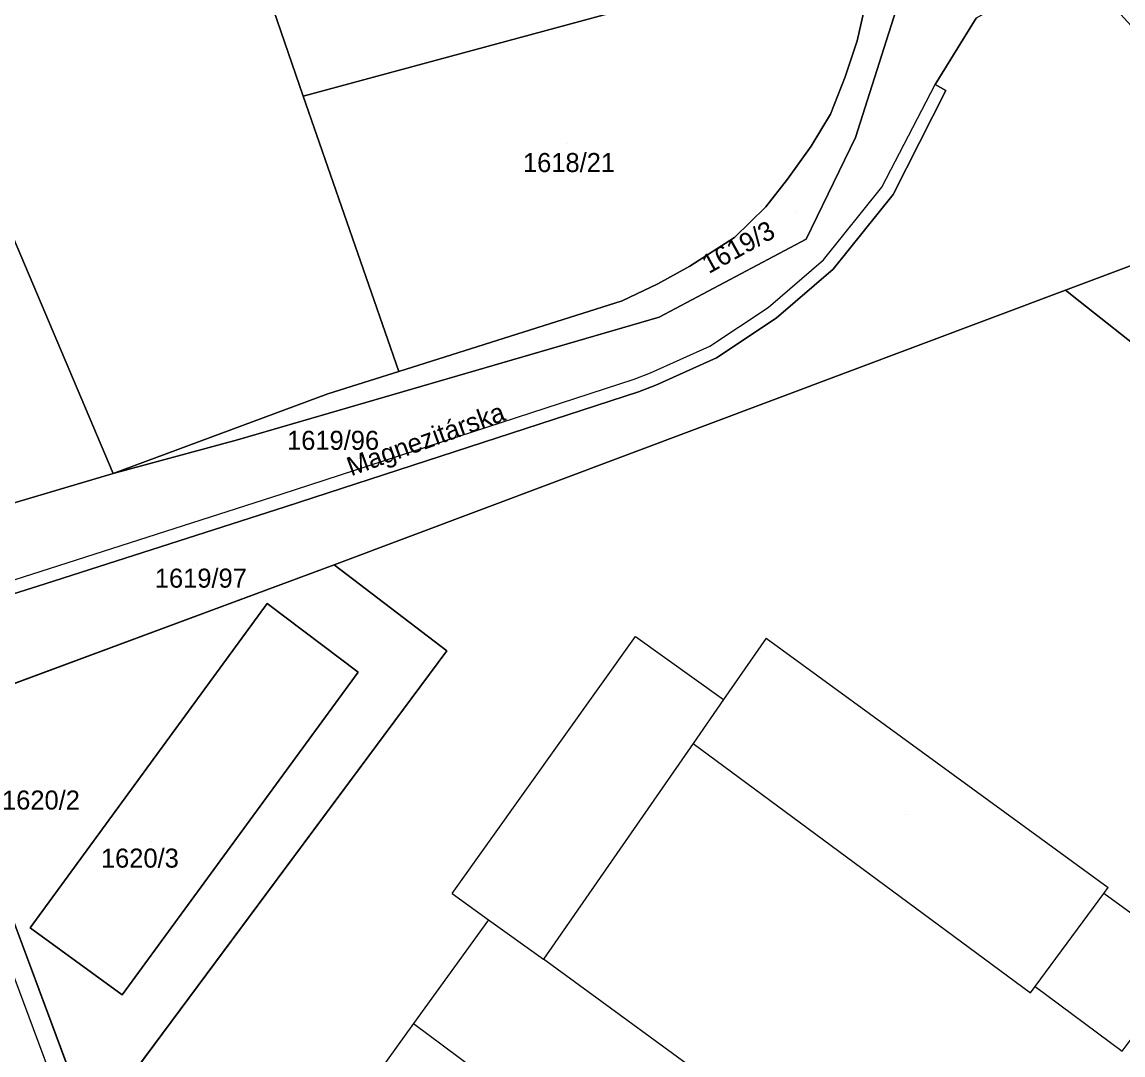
# Model space of a CAD drawing. Extents: x -263943 to -261149, y -1236934 to -1230686.
# Drawn here: x -262243.2 to -262127.6, y -1236531.9 to -1236423.4 of the extents above; entities that cross this region are included whole.
import ezdxf

# ---------------------------------------------------------------- set-up
doc = ezdxf.new("R2010")
doc.units = 0
for name, color, linetype in [('body_kn', 7, 'Continuous'), ('kladpar_druhypozemkov', 7, 'Continuous'), ('kladpar_hranice', 7, 'Continuous'), ('kladpar_parcelnecisla', 7, 'Continuous'), ('kladpar_plochy', 7, 'Continuous'), ('popisy', 7, 'Continuous'), ('tarchy_linie', 7, 'Continuous'), ('zappar_hrandruhpozemk', 7, 'Continuous')]:
    doc.layers.add(name, color=color, linetype=linetype)

msp = doc.modelspace()

# ---------------------------------------------------------------- linework, layer by layer
at = {"layer": 'body_kn'}
for p, q in [((-262155.51, -1236425.38), (-262155.51, -1236425.38)), ((-262155.51, -1236425.38), (-262155.51, -1236425.38)), ((-262156.78, -1236429.19), (-262156.78, -1236429.19)), ((-262147.32, -1236429.97), (-262147.32, -1236429.97)), ((-262213.69, -1236431.21), (-262213.69, -1236431.21)), ((-262146.2, -1236430.61), (-262146.2, -1236430.61)), ((-262158.31, -1236433.09), (-262158.31, -1236433.09)), ((-262158.31, -1236433.09), (-262158.31, -1236433.09)), ((-262155.69, -1236435.55), (-262155.69, -1236435.55)), ((-262160.35, -1236436.47), (-262160.35, -1236436.47)), ((-262162.81, -1236439.94), (-262162.81, -1236439.94)), ((-262152.92, -1236440.78), (-262152.92, -1236440.78)), ((-262151.74, -1236441.54), (-262151.74, -1236441.54)), ((-262165.1, -1236442.82), (-262165.1, -1236442.82)), ((-262168.41, -1236446.04), (-262168.41, -1236446.04)), ((-262160.87, -1236446.22), (-262160.87, -1236446.22)), ((-262159.05, -1236448.41), (-262159.05, -1236448.41)), ((-262173.07, -1236449.08), (-262173.07, -1236449.08)), ((-262158.04, -1236449.39), (-262158.04, -1236449.39)), ((-262176.46, -1236450.94), (-262176.46, -1236450.94)), ((-262133.63, -1236451.6), (-262133.63, -1236451.6)), ((-262180.19, -1236452.71), (-262180.19, -1236452.71)), ((-262132.09, -1236452.82), (-262132.09, -1236452.82)), ((-262164.87, -1236453.41), (-262164.87, -1236453.41)), ((-262176.29, -1236454.41), (-262176.29, -1236454.41)), ((-262164.02, -1236454.53), (-262164.02, -1236454.53)), ((-262170.98, -1236457.47), (-262170.98, -1236457.47)), ((-262170.3, -1236458.7), (-262170.3, -1236458.7)), ((-262203.65, -1236460.13), (-262203.65, -1236460.13)), ((-262178.94, -1236460.94), (-262178.94, -1236460.94)), ((-262177.21, -1236460.28), (-262177.21, -1236460.28)), ((-262211.11, -1236462.49), (-262211.11, -1236462.49)), ((-262178.47, -1236462.26), (-262178.47, -1236462.26)), ((-262176.67, -1236461.57), (-262176.67, -1236461.57)), ((-262220.6, -1236467.3), (-262220.6, -1236467.3)), ((-262233.64, -1236470.84), (-262233.64, -1236470.84)), ((-262216.01, -1236473.01), (-262216.01, -1236473.01)), ((-262215.58, -1236474.34), (-262215.58, -1236474.34)), ((-262210.45, -1236480.45), (-262210.45, -1236480.45)), ((-262241.23, -1236481.09), (-262241.23, -1236481.09)), ((-262240.81, -1236482.42), (-262240.81, -1236482.42)), ((-262217.49, -1236484.51), (-262217.49, -1236484.51)), ((-262178.79, -1236487.97), (-262178.79, -1236487.97)), ((-262178.79, -1236487.97), (-262178.79, -1236487.97)), ((-262165.07, -1236488.16), (-262165.07, -1236488.16)), ((-262198.61, -1236489.46), (-262198.61, -1236489.46)), ((-262207.93, -1236491.73), (-262207.93, -1236491.73)), ((-262169.54, -1236494.6), (-262169.54, -1236494.6)), ((-262169.54, -1236494.6), (-262169.54, -1236494.6)), ((-262172.75, -1236499.22), (-262172.75, -1236499.22)), ((-262172.75, -1236499.22), (-262172.75, -1236499.22)), ((-262129.14, -1236514.32), (-262129.14, -1236514.32)), ((-262198.05, -1236514.98), (-262198.05, -1236514.98)), ((-262129.6, -1236514.95), (-262129.6, -1236514.95)), ((-262129.6, -1236514.95), (-262129.6, -1236514.95)), ((-262194.23, -1236517.72), (-262194.23, -1236517.72)), ((-262242.36, -1236518.56), (-262242.36, -1236518.56)), ((-262242.36, -1236518.56), (-262242.36, -1236518.56)), ((-262188.47, -1236521.86), (-262188.47, -1236521.86)), ((-262136.8, -1236524.72), (-262136.8, -1236524.72)), ((-262232.7, -1236525.61), (-262232.7, -1236525.61)), ((-262137.31, -1236525.41), (-262137.31, -1236525.41)), ((-262137.31, -1236525.41), (-262137.31, -1236525.41)), ((-262202.11, -1236528.64), (-262202.11, -1236528.64)), ((-262202.11, -1236528.64), (-262202.11, -1236528.64)), ((-262127.66, -1236531.53), (-262127.66, -1236531.53))]:
    msp.add_line(p, q, dxfattribs=at)
at = {"layer": 'kladpar_druhypozemkov'}
for p, q in [((-262186.01, -1236436.18), (-262186.01, -1236436.18)), ((-262161.86, -1236443.48), (-262161.86, -1236443.48)), ((-262209.59, -1236466.41), (-262209.59, -1236466.41)), ((-262224.84, -1236480.29), (-262224.84, -1236480.29)), ((-262240.88, -1236503.65), (-262240.88, -1236503.65)), ((-262150.41, -1236506.67), (-262150.41, -1236506.67)), ((-262229.68, -1236509.55), (-262229.68, -1236509.55))]:
    msp.add_line(p, q, dxfattribs=at)
at = {"layer": 'kladpar_hranice'}
msp.add_line((-262235.96, -1236539.77), (-262252.3, -1236495.97), dxfattribs=at)
for points in [[(-262182.45, -1236369.99), (-262167.99, -1236385.95), (-262165.03, -1236387.22), (-262161.48, -1236391.89), (-262159.62, -1236395.28), (-262155.9, -1236403), (-262154.14, -1236412.67), (-262153.97, -1236415.04), (-262213.69, -1236431.21), (-262224.93, -1236398.48), (-262223.24, -1236395.78), (-262235.98, -1236359.03), (-262202.23, -1236348.08), (-262196.57, -1236353.86), (-262182.45, -1236369.99)], [(-262245.33, -1236410.55), (-262241.77, -1236409.2), (-262231.18, -1236405.32), (-262228.39, -1236403.38), (-262224.93, -1236398.48), (-262213.69, -1236431.21), (-262203.65, -1236460.13), (-262211.11, -1236462.49), (-262233.64, -1236470.84), (-262247.57, -1236438.1)], [(-262282.48, -1236485.32), (-262233.64, -1236470.84), (-262220.6, -1236467.3), (-262176.29, -1236454.41), (-262160.87, -1236446.22), (-262155.69, -1236435.55), (-262146.68, -1236407.26), (-262145.32, -1236403.19), (-262130.74, -1236419.38), (-262137.04, -1236419.6), (-262143.02, -1236423.01), (-262147.32, -1236429.97), (-262146.2, -1236430.61), (-262151.74, -1236441.54), (-262158.04, -1236449.39), (-262164.02, -1236454.53), (-262170.3, -1236458.7), (-262176.67, -1236461.57), (-262178.47, -1236462.26), (-262215.58, -1236474.34), (-262240.81, -1236482.42), (-262261.2, -1236488.88)], [(-262146.68, -1236407.26), (-262155.69, -1236435.55), (-262160.87, -1236446.22), (-262176.29, -1236454.41), (-262220.6, -1236467.3), (-262233.64, -1236470.84), (-262211.11, -1236462.49), (-262203.65, -1236460.13), (-262180.19, -1236452.71), (-262176.46, -1236450.94), (-262173.07, -1236449.08), (-262168.41, -1236446.04), (-262165.1, -1236442.82), (-262162.81, -1236439.94), (-262160.35, -1236436.47), (-262158.31, -1236433.09)], [(-262155.51, -1236425.38), (-262156.78, -1236429.19), (-262158.31, -1236433.09), (-262160.35, -1236436.47), (-262162.81, -1236439.94), (-262165.1, -1236442.82), (-262168.41, -1236446.04), (-262173.07, -1236449.08), (-262176.46, -1236450.94), (-262180.19, -1236452.71), (-262203.65, -1236460.13), (-262213.69, -1236431.21), (-262153.97, -1236415.04), (-262154.31, -1236418.43), (-262154.74, -1236421.99), (-262155.51, -1236425.38)], [(-262130.74, -1236419.38), (-262126.74, -1236423.83), (-262123, -1236427.98), (-262114.03, -1236438.42), (-262078.67, -1236460.35), (-262059.68, -1236475.52), (-262080.19, -1236461.88), (-262109.38, -1236442.5), (-262116.54, -1236445.19), (-262133.63, -1236451.6), (-262210.45, -1236480.45), (-262252.3, -1236495.97), (-262235.96, -1236539.77), (-262230.02, -1236555.77), (-262257.34, -1236567.36)], [(-262158.31, -1236433.09), (-262156.78, -1236429.19), (-262155.51, -1236425.38), (-262154.74, -1236421.99)], [(-262261.2, -1236488.88), (-262240.81, -1236482.42), (-262215.58, -1236474.34), (-262178.47, -1236462.26), (-262176.67, -1236461.57), (-262170.3, -1236458.7), (-262164.02, -1236454.53), (-262158.04, -1236449.39), (-262151.74, -1236441.54), (-262146.2, -1236430.61), (-262147.32, -1236429.97), (-262143.02, -1236423.01)], [(-262274.68, -1236447.2), (-262247.57, -1236438.1), (-262233.64, -1236470.84), (-262282.48, -1236485.32), (-262286.75, -1236486.59)], [(-262070.87, -1236476.52), (-262069.56, -1236475.41), (-262068.9, -1236476.12), (-262070.78, -1236479.12), (-262083.72, -1236496.66), (-262082.92, -1236494.29), (-262082.6, -1236491.57), (-262084.19, -1236488.93), (-262085.98, -1236487.36), (-262098.44, -1236478.23), (-262108.89, -1236470.66), (-262117.72, -1236464.17), (-262132.09, -1236452.82), (-262133.63, -1236451.6), (-262116.54, -1236445.19), (-262107.44, -1236451.53), (-262093.78, -1236460.98), (-262070.87, -1236476.52)], [(-262115.83, -1236564.91), (-262137.52, -1236575.94), (-262144.58, -1236579.59), (-262153.29, -1236584.08), (-262160.57, -1236587.84), (-262160.97, -1236588.05), (-262187.02, -1236601.31), (-262198.09, -1236606.95), (-262201.24, -1236608.55), (-262208.75, -1236612.39), (-262208.96, -1236612.5), (-262217.79, -1236588.72), (-262230.02, -1236555.77), (-262235.96, -1236539.77), (-262198.61, -1236489.46), (-262210.45, -1236480.45), (-262133.63, -1236451.6), (-262132.09, -1236452.82), (-262117.72, -1236464.17)], [(-262252.3, -1236495.97), (-262210.45, -1236480.45), (-262198.61, -1236489.46), (-262235.96, -1236539.77)], [(-262217.49, -1236484.51), (-262242.36, -1236518.56), (-262232.7, -1236525.61), (-262207.93, -1236491.73), (-262217.49, -1236484.51)], [(-262242.36, -1236518.56), (-262217.49, -1236484.51), (-262207.93, -1236491.73), (-262232.7, -1236525.61), (-262242.36, -1236518.56)]]:
    msp.add_lwpolyline(points, dxfattribs=at)
at = {"layer": 'kladpar_plochy'}
for p, q in [((-262247.57, -1236438.1), (-262233.64, -1236470.84)), ((-262233.64, -1236470.84), (-262282.48, -1236485.32)), ((-262252.3, -1236495.97), (-262210.45, -1236480.45)), ((-262210.45, -1236480.45), (-262198.61, -1236489.46)), ((-262217.49, -1236484.51), (-262242.36, -1236518.56)), ((-262207.93, -1236491.73), (-262217.49, -1236484.51)), ((-262198.61, -1236489.46), (-262235.96, -1236539.77)), ((-262232.7, -1236525.61), (-262207.93, -1236491.73)), ((-262235.96, -1236539.77), (-262252.3, -1236495.97)), ((-262242.36, -1236518.56), (-262232.7, -1236525.61))]:
    msp.add_line(p, q, dxfattribs=at)
for points in [[(-262245.33, -1236410.55), (-262241.77, -1236409.2), (-262231.18, -1236405.32), (-262228.39, -1236403.38), (-262224.93, -1236398.48), (-262213.69, -1236431.21), (-262203.65, -1236460.13), (-262211.11, -1236462.49), (-262233.64, -1236470.84), (-262247.57, -1236438.1), (-262274.68, -1236447.2), (-262286.75, -1236486.59), (-262298.27, -1236489.96), (-262287.67, -1236474.47), (-262288.41, -1236459.63), (-262293.72, -1236436.91), (-262301.97, -1236405.71), (-262319.44, -1236361.69), (-262320.37, -1236359.23), (-262327.61, -1236343.85), (-262325.86, -1236343.2), (-262275.87, -1236325.74), (-262263.3, -1236360.18), (-262252.93, -1236389.61)], [(-262182.45, -1236369.99), (-262167.99, -1236385.95), (-262165.03, -1236387.22), (-262161.48, -1236391.89), (-262159.62, -1236395.28), (-262155.9, -1236403), (-262154.14, -1236412.67), (-262153.97, -1236415.04), (-262213.69, -1236431.21), (-262224.93, -1236398.48), (-262223.24, -1236395.78), (-262235.98, -1236359.03), (-262202.23, -1236348.08), (-262196.57, -1236353.86)], [(-262158.31, -1236433.09), (-262156.78, -1236429.19), (-262155.51, -1236425.38), (-262154.74, -1236421.99), (-262154.31, -1236418.43), (-262153.97, -1236415.04), (-262154.14, -1236412.67), (-262155.9, -1236403), (-262159.62, -1236395.28), (-262146.68, -1236407.26), (-262155.69, -1236435.55), (-262160.87, -1236446.22), (-262176.29, -1236454.41), (-262220.6, -1236467.3), (-262233.64, -1236470.84), (-262211.11, -1236462.49), (-262203.65, -1236460.13), (-262180.19, -1236452.71), (-262176.46, -1236450.94), (-262173.07, -1236449.08), (-262168.41, -1236446.04), (-262165.1, -1236442.82), (-262162.81, -1236439.94), (-262160.35, -1236436.47)], [(-262155.51, -1236425.38), (-262156.78, -1236429.19), (-262158.31, -1236433.09), (-262160.35, -1236436.47), (-262162.81, -1236439.94), (-262165.1, -1236442.82), (-262168.41, -1236446.04), (-262173.07, -1236449.08), (-262176.46, -1236450.94), (-262180.19, -1236452.71), (-262203.65, -1236460.13), (-262213.69, -1236431.21), (-262153.97, -1236415.04), (-262154.31, -1236418.43), (-262154.74, -1236421.99)], [(-262070.87, -1236476.52), (-262069.56, -1236475.41), (-262068.9, -1236476.12), (-262070.78, -1236479.12), (-262083.72, -1236496.66), (-262082.92, -1236494.29), (-262082.6, -1236491.57), (-262084.19, -1236488.93), (-262085.98, -1236487.36), (-262098.44, -1236478.23), (-262108.89, -1236470.66), (-262117.72, -1236464.17), (-262132.09, -1236452.82), (-262133.63, -1236451.6), (-262116.54, -1236445.19), (-262107.44, -1236451.53), (-262093.78, -1236460.98)], [(-262242.36, -1236518.56), (-262217.49, -1236484.51), (-262207.93, -1236491.73), (-262232.7, -1236525.61)]]:
    msp.add_lwpolyline(points, close=True, dxfattribs=at)
for points in [[(-262282.48, -1236485.32), (-262233.64, -1236470.84), (-262220.6, -1236467.3), (-262176.29, -1236454.41), (-262160.87, -1236446.22), (-262155.69, -1236435.55), (-262146.68, -1236407.26), (-262145.32, -1236403.19), (-262130.74, -1236419.38), (-262137.04, -1236419.6), (-262143.02, -1236423.01), (-262147.32, -1236429.97), (-262146.2, -1236430.61), (-262151.74, -1236441.54), (-262158.04, -1236449.39), (-262164.02, -1236454.53), (-262170.3, -1236458.7), (-262176.67, -1236461.57), (-262178.47, -1236462.26), (-262215.58, -1236474.34), (-262240.81, -1236482.42), (-262261.2, -1236488.88)], [(-262130.74, -1236419.38), (-262126.74, -1236423.83), (-262123, -1236427.98), (-262114.03, -1236438.42), (-262078.67, -1236460.35), (-262059.68, -1236475.52), (-262080.19, -1236461.88), (-262109.38, -1236442.5), (-262116.54, -1236445.19), (-262133.63, -1236451.6), (-262210.45, -1236480.45), (-262252.3, -1236495.97), (-262235.96, -1236539.77), (-262230.02, -1236555.77), (-262257.34, -1236567.36)], [(-262261.2, -1236488.88), (-262240.81, -1236482.42), (-262215.58, -1236474.34), (-262178.47, -1236462.26), (-262176.67, -1236461.57), (-262170.3, -1236458.7), (-262164.02, -1236454.53), (-262158.04, -1236449.39), (-262151.74, -1236441.54), (-262146.2, -1236430.61), (-262147.32, -1236429.97), (-262143.02, -1236423.01)], [(-262115.83, -1236564.91), (-262137.52, -1236575.94), (-262144.58, -1236579.59), (-262153.29, -1236584.08), (-262160.57, -1236587.84), (-262160.97, -1236588.05), (-262187.02, -1236601.31), (-262198.09, -1236606.95), (-262201.24, -1236608.55), (-262208.75, -1236612.39), (-262208.96, -1236612.5), (-262217.79, -1236588.72), (-262230.02, -1236555.77), (-262235.96, -1236539.77), (-262198.61, -1236489.46), (-262210.45, -1236480.45), (-262133.63, -1236451.6), (-262132.09, -1236452.82), (-262117.72, -1236464.17)]]:
    msp.add_lwpolyline(points, dxfattribs=at)
at = {"layer": 'tarchy_linie'}
msp.add_lwpolyline([(-262243, -1236544.32), (-262239.15, -1236542.97), (-262236.28, -1236544.63), (-262252.89, -1236500.1), (-262268.97, -1236506.04), (-262269.67, -1236504.17), (-262251.72, -1236497.53), (-262235.96, -1236539.77), (-262231.98, -1236550.5), (-262235.25, -1236557.99), (-262257.34, -1236567.36), (-262257.81, -1236566.02), (-262238.28, -1236557.8), (-262238.48, -1236557.24), (-262243, -1236544.32)], dxfattribs=at)
at = {"layer": 'zappar_hrandruhpozemk'}
for p, q in [((-262152.92, -1236440.78), (-262147.32, -1236429.97)), ((-262170.98, -1236457.47), (-262164.87, -1236453.41)), ((-262241.23, -1236481.09), (-262216.01, -1236473.01)), ((-262261.64, -1236487.69), (-262241.23, -1236481.09)), ((-262198.05, -1236514.98), (-262178.79, -1236487.97)), ((-262178.79, -1236487.97), (-262169.54, -1236494.6)), ((-262165.07, -1236488.16), (-262169.54, -1236494.6)), ((-262165.07, -1236488.16), (-262129.14, -1236514.32)), ((-262172.75, -1236499.22), (-262137.31, -1236525.41)), ((-262129.6, -1236514.95), (-262129.14, -1236514.32)), ((-262198.05, -1236514.98), (-262194.23, -1236517.72)), ((-262136.8, -1236524.72), (-262129.6, -1236514.95)), ((-262194.23, -1236517.72), (-262188.47, -1236521.86)), ((-262154.25, -1236546.83), (-262188.47, -1236521.86)), ((-262137.31, -1236525.41), (-262136.8, -1236524.72)), ((-262202.11, -1236528.64), (-262162.34, -1236558.09))]:
    msp.add_line(p, q, dxfattribs=at)
for points in [[(-262164.87, -1236453.41), (-262159.05, -1236448.41), (-262152.92, -1236440.78)], [(-262216.01, -1236473.01), (-262178.94, -1236460.94), (-262177.21, -1236460.28), (-262170.98, -1236457.47)], [(-262169.54, -1236494.6), (-262172.75, -1236499.22), (-262188.47, -1236521.86)], [(-262136.8, -1236524.72), (-262127.66, -1236531.53), (-262120.33, -1236521.71), (-262129.6, -1236514.95)], [(-262194.23, -1236517.72), (-262202.11, -1236528.64), (-262206.67, -1236534.97), (-262167.78, -1236563.43), (-262162.34, -1236558.09), (-262154.25, -1236546.83)]]:
    msp.add_lwpolyline(points, dxfattribs=at)

# ---------------------------------------------------------------- texts
at = {"layer": 'kladpar_parcelnecisla'}
for s, p in [('1618/21', (-262190.61, -1236439.18)), ('1619/96', (-262215.39, -1236468.36)), ('1619/97', (-262229.28, -1236482.84)), ('1620/2', (-262245.33, -1236506.15)), ('1620/3', (-262234.94, -1236512.25))]:
    msp.add_text(s, height=2, dxfattribs=at).set_placement(p)
msp.add_text('1619/3', height=2, rotation=29, dxfattribs=at).set_placement((-262171.1, -1236449.91))
at = {"layer": 'popisy'}
msp.add_text('Magnezitárska', height=2, rotation=20, dxfattribs=at).set_placement((-262208.66, -1236471.15))

doc.saveas('drawing.dxf')
